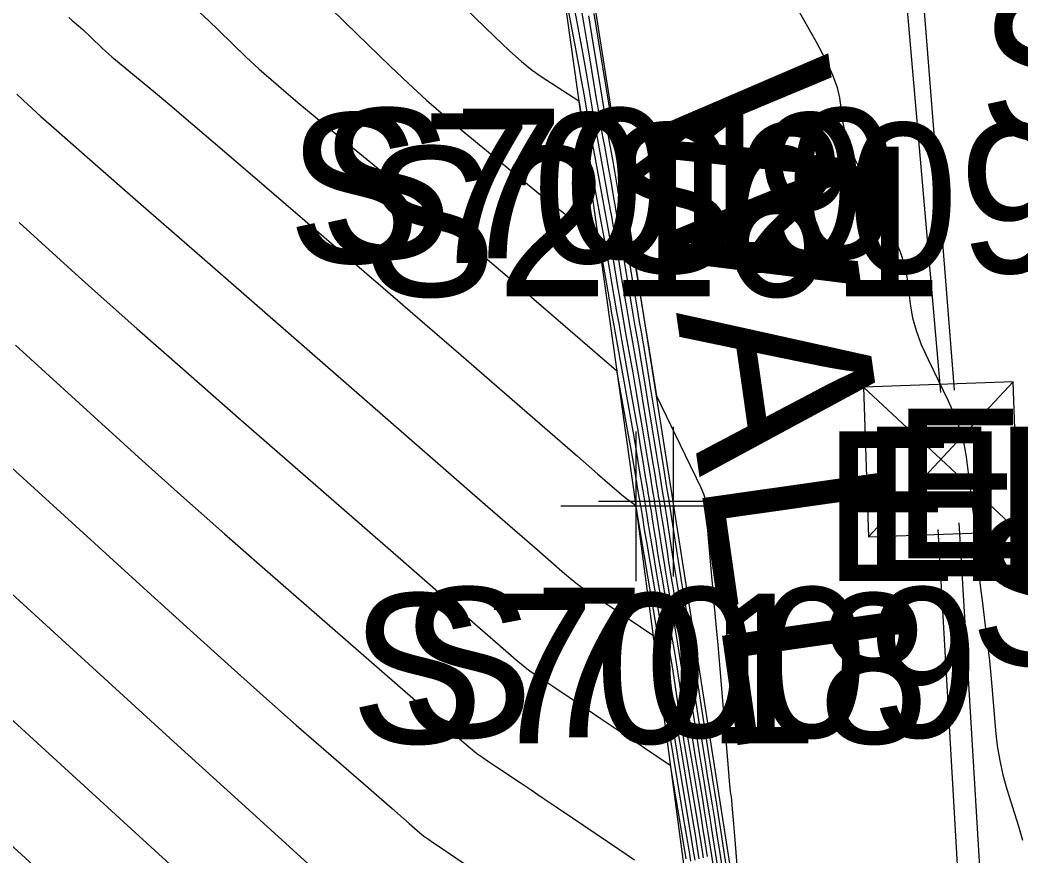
# Model space of a CAD drawing. Extents: x 1724534 to 1727318, y 657156 to 660047.
# Drawn here: x 1725533 to 1725559.73, y 658662.42 to 658684.75 of the extents above; entities that cross this region are included whole.
import ezdxf

# ---------------------------------------------------------------- set-up
doc = ezdxf.new("R2010")
doc.units = 0
for name, color, linetype in [('SURVEY - CONTOURS - Index with Text', 7, 'Continuous'), ('SURVEY - CONTOURS - Intermediate with optional Text', 7, 'Continuous'), ('SURVEY - DTM - Breaklines', 7, 'Continuous'), ('SURVEY - DTM - Breaklines - Points - Elevations', 7, 'Continuous'), ('SURVEY - DTM - Breaklines - Points - Locators', 7, 'Continuous'), ('SURVEY - DTM - Breaklines - Points - Numbers', 7, 'Continuous'), ('SURVEY - ROADSIDE BARRIERS with Text', 7, 'Continuous'), ('SURVEY - TRANSPORTATION - Features - Points - Numbers', 7, 'Continuous'), ('SURVEY - UTILITIES - Electric (Underground) with Text', 7, 'Continuous'), ('SURVEY - UTILITIES - Fiber Optic Cable (Underground) with Text', 7, 'Continuous'), ('SURVEY - UTILITIES - Poles and Miscellaneous - Points - Elevations', 7, 'Continuous'), ('SURVEY - UTILITIES - Poles and Miscellaneous - Points - Numbers', 7, 'Continuous'), ('SURVEY - UTILITIES - Poles and Miscellaneous with Text', 7, 'Continuous')]:
    doc.layers.add(name, color=color, linetype=linetype)

msp = doc.modelspace()

# ---------------------------------------------------------------- linework, layer by layer
at = {"layer": 'SURVEY - CONTOURS - Index with Text'}
for points in [[(1725544.601, 658685.349), (1725545.677, 658684.3), (1725546.057, 658683.938), (1725546.39, 658683.64), (1725546.676, 658683.406), (1725546.914, 658683.235), (1725547.918, 658682.586), (1725547.976, 658682.281), (1725547.988, 658682.221), (1725547.997, 658682.172), (1725548.003, 658682.135), (1725548.008, 658682.109), (1725548.017, 658682.054), (1725548.033, 658681.965), (1725548.074, 658681.739), (1725548.14, 658681.377), (1725548.231, 658680.878), (1725548.508, 658679.366), (1725548.603, 658678.85), (1725548.678, 658678.435), (1725548.733, 658678.121), (1725548.769, 658677.908), (1725548.84, 658677.474), (1725548.874, 658677.274), (1725548.922, 658676.996), (1725548.985, 658676.642), (1725549.062, 658676.21), (1725549.287, 658674.958), (1725549.366, 658674.514), (1725549.434, 658674.121), (1725549.493, 658673.78), (1725549.541, 658673.49), (1725549.656, 658672.786), (1725549.696, 658672.546), (1725549.727, 658672.356), (1725549.751, 658672.214), (1725549.766, 658672.122), (1725549.798, 658671.942), (1725549.812, 658671.862), (1725549.829, 658671.757), (1725549.85, 658671.628), (1725549.874, 658671.474), (1725549.942, 658671.031), (1725549.974, 658670.833), (1725550.016, 658670.573), (1725550.07, 658670.251), (1725550.135, 658669.866), (1725550.323, 658668.756), (1725550.391, 658668.349), (1725550.455, 658667.958), (1725550.516, 658667.584), (1725550.572, 658667.227), (1725550.716, 658666.299), (1725550.771, 658665.949), (1725550.827, 658665.596), (1725550.885, 658665.239), (1725550.945, 658664.88), (1725551.106, 658663.917), (1725551.166, 658663.551), (1725551.227, 658663.176), (1725551.288, 658662.793), (1725551.35, 658662.401)], [(1725548.321, 658684.92), (1725548.616, 658683.119), (1725548.714, 658682.524), (1725548.786, 658682.09), (1725548.831, 658681.816), (1725548.85, 658681.704), (1725548.866, 658681.619), (1725548.885, 658681.503), (1725548.932, 658681.217), (1725549.007, 658680.761), (1725549.11, 658680.136), (1725549.419, 658678.244), (1725549.521, 658677.622), (1725549.594, 658677.175), (1725549.639, 658676.904), (1725549.655, 658676.808), (1725549.658, 658676.786), (1725549.666, 658676.74), (1725549.686, 658676.619), (1725549.718, 658676.423), (1725549.762, 658676.151), (1725549.998, 658674.707), (1725550.887, 658672.87), (1725551.054, 658672.521), (1725551.175, 658672.262), (1725551.249, 658672.092), (1725551.277, 658672.012), (1725551.289, 658671.917), (1725551.297, 658671.833), (1725551.314, 658671.654), (1725551.338, 658671.378), (1725551.37, 658671.006), (1725551.465, 658669.886), (1725551.497, 658669.515), (1725551.521, 658669.242), (1725551.537, 658669.067), (1725551.544, 658668.99), (1725551.554, 658668.916), (1725551.565, 658668.801), (1725551.59, 658668.514), (1725551.629, 658668.054), (1725551.683, 658667.421), (1725551.845, 658665.503), (1725551.899, 658664.871), (1725551.938, 658664.416), (1725551.964, 658664.137), (1725551.976, 658664.035), (1725551.988, 658663.995), (1725551.998, 658663.906), (1725552.019, 658663.667), (1725552.051, 658663.279), (1725552.094, 658662.741), (1725552.32, 658659.883)], [(1725532.977, 658679.336), (1725534.467, 658677.977), (1725535.159, 658677.354), (1725536.118, 658676.504), (1725537.342, 658675.427), (1725538.834, 658674.123), (1725543.166, 658670.343), (1725544.592, 658669.1), (1725545.62, 658668.205), (1725546.251, 658667.657), (1725546.485, 658667.458), (1725546.579, 658667.39), (1725546.651, 658667.34), (1725546.796, 658667.241), (1725547.013, 658667.094), (1725547.304, 658666.898), (1725548.177, 658666.311), (1725548.492, 658666.099), (1725548.783, 658665.904), (1725549.049, 658665.725), (1725549.291, 658665.562), (1725550.362, 658664.842), (1725550.653, 658663.1), (1725550.709, 658662.767), (1725550.751, 658662.514), (1725550.779, 658662.342)], [(1725530.035, 658665.192), (1725533.343, 658662.174)]]:
    msp.add_lwpolyline(points, dxfattribs=at)
at = {"layer": 'SURVEY - CONTOURS - Intermediate with optional Text'}
for points in [[(1725547.413, 658686.185), (1725547.838, 658683.937), (1725547.921, 658683.497), (1725547.987, 658683.139), (1725548.037, 658682.864), (1725548.07, 658682.671), (1725548.169, 658682.076), (1725548.216, 658681.809), (1725548.278, 658681.465), (1725548.355, 658681.044), (1725548.659, 658679.38), (1725548.729, 658678.991), (1725548.788, 658678.649), (1725548.837, 658678.353), (1725548.956, 658677.628), (1725549.004, 658677.343), (1725549.116, 658676.694), (1725549.18, 658676.33), (1725549.361, 658675.324), (1725549.427, 658674.949), (1725549.554, 658674.213), (1725549.613, 658673.852), (1725549.769, 658672.897), (1725549.822, 658672.577), (1725549.862, 658672.333), (1725549.905, 658672.073), (1725549.93, 658671.93), (1725549.943, 658671.855), (1725549.962, 658671.739), (1725549.987, 658671.58), (1725550.147, 658670.554), (1725550.189, 658670.291), (1725550.237, 658670.001), (1725550.291, 658669.683), (1725550.498, 658668.456), (1725550.558, 658668.088), (1725550.62, 658667.697), (1725550.685, 658667.281), (1725550.862, 658666.14), (1725550.986, 658665.354), (1725551.041, 658665.014), (1725551.091, 658664.708), (1725551.22, 658663.939), (1725551.271, 658663.628), (1725551.392, 658662.874), (1725551.461, 658662.431), (1725551.654, 658661.189)], [(1725547.646, 658685.881), (1725547.871, 658684.691), (1725547.951, 658684.265), (1725548.021, 658683.88), (1725548.082, 658683.536), (1725548.133, 658683.233), (1725548.257, 658682.48), (1725548.305, 658682.188), (1725548.359, 658681.879), (1725548.416, 658681.553), (1725548.479, 658681.209), (1725548.651, 658680.268), (1725548.716, 658679.911), (1725548.78, 658679.547), (1725548.843, 658679.177), (1725548.905, 658678.799), (1725549.072, 658677.782), (1725549.133, 658677.413), (1725549.191, 658677.068), (1725549.246, 658676.746), (1725549.299, 658676.449), (1725549.435, 658675.689), (1725549.489, 658675.383), (1725549.549, 658675.035), (1725549.614, 658674.646), (1725549.685, 658674.215), (1725549.882, 658673.009), (1725549.948, 658672.608), (1725549.996, 658672.31), (1725550.028, 658672.116), (1725550.044, 658672.025), (1725550.063, 658671.918), (1725550.074, 658671.849), (1725550.095, 658671.72), (1725550.124, 658671.532), (1725550.163, 658671.285), (1725550.277, 658670.547), (1725550.32, 658670.274), (1725550.362, 658670.008), (1725550.404, 658669.75), (1725550.446, 658669.5), (1725550.558, 658668.842), (1725550.604, 658668.563), (1725550.66, 658668.219), (1725550.725, 658667.809), (1725550.799, 658667.334), (1725551.009, 658665.982), (1725551.082, 658665.511), (1725551.145, 658665.113), (1725551.197, 658664.788), (1725551.238, 658664.536), (1725551.334, 658663.961), (1725551.376, 658663.706), (1725551.43, 658663.371), (1725551.495, 658662.956), (1725551.572, 658662.461), (1725551.794, 658661.035)], [(1725553.504, 658685.507), (1725554.258, 658684.166), (1725554.509, 658683.694), (1725554.698, 658683.287), (1725554.823, 658682.944), (1725554.886, 658682.665), (1725554.969, 658682.006), (1725555.025, 658681.733), (1725555.133, 658681.408), (1725555.293, 658681.031), (1725555.504, 658680.601), (1725556.135, 658679.387), (1725556.346, 658678.952), (1725556.507, 658678.557), (1725556.618, 658678.202), (1725556.679, 658677.887), (1725556.775, 658677.102), (1725556.831, 658676.792), (1725556.929, 658676.453), (1725557.068, 658676.083), (1725557.248, 658675.683), (1725557.783, 658674.578), (1725557.964, 658674.173), (1725558.105, 658673.789), (1725558.206, 658673.425), (1725558.269, 658673.082), (1725558.421, 658671.871), (1725558.455, 658671.572), (1725558.484, 658671.297), (1725558.507, 658671.044), (1725558.562, 658670.403), (1725558.586, 658670.15), (1725558.615, 658669.873), (1725558.649, 658669.571), (1725558.689, 658669.245), (1725558.804, 658668.342), (1725558.846, 658667.995), (1725558.886, 658667.631), (1725558.924, 658667.25), (1725558.96, 658666.851), (1725559.051, 658665.766), (1725559.096, 658665.363), (1725559.161, 658664.969), (1725559.248, 658664.584), (1725559.354, 658664.207), (1725559.666, 658663.213), (1725559.772, 658662.842)], [(1725541.247, 658685.106), (1725541.681, 658684.686), (1725542.894, 658683.504), (1725543.361, 658683.059), (1725543.854, 658682.611), (1725544.372, 658682.16), (1725544.915, 658681.706), (1725546.397, 658680.491), (1725546.9, 658680.081), (1725547.299, 658679.763), (1725547.594, 658679.536), (1725547.783, 658679.402), (1725548.424, 658678.988), (1725548.606, 658677.994), (1725548.641, 658677.801), (1725548.669, 658677.648), (1725548.689, 658677.535), (1725548.701, 658677.462), (1725548.725, 658677.321), (1725548.745, 658677.204), (1725548.788, 658676.96), (1725548.854, 658676.589), (1725548.943, 658676.091), (1725549.377, 658673.664), (1725549.432, 658673.347), (1725549.469, 658673.128), (1725549.543, 658672.674), (1725549.57, 658672.515), (1725549.592, 658672.378), (1725549.612, 658672.263), (1725549.628, 658672.171), (1725549.666, 658671.954), (1725549.681, 658671.869), (1725549.696, 658671.776), (1725549.712, 658671.676), (1725549.729, 658671.569), (1725549.775, 658671.273), (1725549.801, 658671.113), (1725549.903, 658670.501), (1725549.979, 658670.049), (1725550.285, 658668.241), (1725550.353, 658667.828), (1725550.411, 658667.472), (1725550.458, 658667.174), (1725550.569, 658666.457), (1725550.615, 658666.168), (1725550.668, 658665.837), (1725550.729, 658665.465), (1725550.798, 658665.052), (1725550.992, 658663.894), (1725551.062, 658663.473), (1725551.185, 658662.712), (1725551.239, 658662.37)], [(1725534.299, 658684.818), (1725534.383, 658684.744), (1725534.439, 658684.695), (1725534.67, 658684.495), (1725534.744, 658684.427), (1725534.827, 658684.349), (1725534.918, 658684.261), (1725535.172, 658684.014), (1725535.289, 658683.905), (1725535.449, 658683.764), (1725535.653, 658683.592), (1725535.899, 658683.388), (1725536.615, 658682.801), (1725536.998, 658682.48), (1725537.612, 658681.96), (1725538.455, 658681.238), (1725539.528, 658680.316), (1725542.695, 658677.591), (1725543.81, 658676.63), (1725544.778, 658675.795), (1725545.6, 658675.083), (1725546.275, 658674.495), (1725547.881, 658673.094), (1725548.415, 658672.629), (1725548.811, 658672.287), (1725549.07, 658672.066), (1725549.191, 658671.967), (1725549.435, 658671.791), (1725549.439, 658671.769), (1725549.439, 658671.764), (1725549.44, 658671.758), (1725549.441, 658671.757), (1725549.497, 658671.421), (1725549.568, 658671.002), (1725549.668, 658670.415), (1725549.97, 658668.627), (1725550.072, 658668.027), (1725550.149, 658667.567), (1725550.202, 658667.247), (1725550.231, 658667.067), (1725550.277, 658666.774), (1725550.304, 658666.606), (1725550.351, 658666.32), (1725550.763, 658663.849), (1725550.852, 658663.318), (1725550.924, 658662.885), (1725550.978, 658662.549), (1725551.016, 658662.31)], [(1725537.798, 658684.953), (1725538.037, 658684.728), (1725538.3, 658684.474), (1725539.033, 658683.759), (1725539.37, 658683.445), (1725539.833, 658683.039), (1725540.42, 658682.541), (1725541.133, 658681.952), (1725543.199, 658680.258), (1725543.955, 658679.634), (1725544.675, 658679.035), (1725545.357, 658678.459), (1725546.003, 658677.908), (1725548.929, 658675.389), (1725549.24, 658673.659), (1725549.299, 658673.326), (1725549.378, 658672.879), (1725549.397, 658672.766), (1725549.431, 658672.563), (1725549.443, 658672.484), (1725549.458, 658672.401), (1725549.473, 658672.313), (1725549.489, 658672.22), (1725549.534, 658671.966), (1725549.55, 658671.875), (1725549.563, 658671.795), (1725549.575, 658671.724), (1725549.608, 658671.515), (1725549.628, 658671.393), (1725549.67, 658671.138), (1725549.736, 658670.752), (1725549.823, 658670.232), (1725550.178, 658668.134), (1725550.251, 658667.697), (1725550.307, 658667.359), (1725550.345, 658667.121), (1725550.423, 658666.616), (1725550.459, 658666.387), (1725550.51, 658666.078), (1725550.574, 658665.691), (1725550.651, 658665.223), (1725550.878, 658663.872), (1725550.957, 658663.396), (1725551.025, 658662.982), (1725551.082, 658662.63), (1725551.128, 658662.34)], [(1725548, 658684.93), (1725548.063, 658684.575), (1725548.128, 658684.197), (1725548.195, 658683.795), (1725548.377, 658682.693), (1725548.442, 658682.3), (1725548.501, 658681.949), (1725548.555, 658681.641), (1725548.603, 658681.374), (1725548.723, 658680.718), (1725548.772, 658680.442), (1725548.83, 658680.104), (1725548.898, 658679.705), (1725549.262, 658677.483), (1725549.325, 658677.103), (1725549.417, 658676.569), (1725549.51, 658676.055), (1725549.551, 658675.818), (1725549.606, 658675.492), (1725549.675, 658675.079), (1725549.757, 658674.577), (1725549.995, 658673.12), (1725550.074, 658672.639), (1725550.131, 658672.288), (1725550.167, 658672.067), (1725550.182, 658671.976), (1725550.227, 658671.701), (1725550.261, 658671.484), (1725550.444, 658670.305), (1725550.493, 658669.994), (1725550.535, 658669.726), (1725550.572, 658669.5), (1725550.602, 658669.317), (1725550.675, 658668.885), (1725550.711, 658668.67), (1725550.762, 658668.349), (1725550.829, 658667.922), (1725550.912, 658667.388), (1725551.155, 658665.823), (1725551.303, 658664.872), (1725551.352, 658664.562), (1725551.385, 658664.364), (1725551.481, 658663.783), (1725551.531, 658663.468), (1725551.599, 658663.037), (1725551.684, 658662.491), (1725551.933, 658660.881)], [(1725548.175, 658684.858), (1725548.258, 658684.358), (1725548.497, 658682.906), (1725548.578, 658682.412), (1725548.643, 658682.02), (1725548.693, 658681.729), (1725548.726, 658681.539), (1725548.794, 658681.169), (1725548.829, 658680.972), (1725548.881, 658680.66), (1725548.952, 658680.233), (1725549.041, 658679.69), (1725549.303, 658678.09), (1725549.392, 658677.552), (1725549.46, 658677.139), (1725549.508, 658676.851), (1725549.536, 658676.688), (1725549.584, 658676.42), (1725549.613, 658676.252), (1725549.663, 658675.95), (1725549.735, 658675.512), (1725549.829, 658674.939), (1725550.108, 658673.232), (1725550.2, 658672.67), (1725550.266, 658672.265), (1725550.306, 658672.018), (1725550.321, 658671.927), (1725550.327, 658671.894), (1725550.336, 658671.835), (1725550.36, 658671.683), (1725550.399, 658671.436), (1725550.451, 658671.095), (1725550.612, 658670.063), (1725550.666, 658669.714), (1725550.708, 658669.443), (1725550.739, 658669.25), (1725550.758, 658669.134), (1725550.793, 658668.928), (1725550.817, 658668.777), (1725550.864, 658668.479), (1725550.933, 658668.034), (1725551.026, 658667.441), (1725551.301, 658665.665), (1725551.393, 658665.073), (1725551.462, 658664.63), (1725551.508, 658664.337), (1725551.531, 658664.192), (1725551.563, 658664.006), (1725551.586, 658663.861), (1725551.632, 658663.565), (1725551.702, 658663.118), (1725551.795, 658662.521), (1725552.073, 658660.727)], [(1725532.908, 658682.769), (1725533.078, 658682.61), (1725533.555, 658682.175), (1725533.97, 658681.806), (1725534.861, 658681.025), (1725536.225, 658679.832), (1725538.063, 658678.227), (1725545.421, 658671.809), (1725546.735, 658670.665), (1725547.542, 658669.965), (1725547.84, 658669.711), (1725547.96, 658669.624), (1725548.034, 658669.572), (1725548.167, 658669.482), (1725548.357, 658669.353), (1725548.605, 658669.186), (1725549.898, 658668.316), (1725550.045, 658667.447), (1725550.074, 658667.28), (1725550.095, 658667.152), (1725550.11, 658667.063), (1725550.118, 658667.014), (1725550.148, 658666.825), (1725550.192, 658666.561), (1725550.262, 658666.142), (1725550.358, 658665.567), (1725550.649, 658663.827), (1725550.747, 658663.241), (1725550.822, 658662.788), (1725550.875, 658662.467), (1725550.905, 658662.28)], [(1725532.876, 658676.063), (1725535.38, 658673.779), (1725536.348, 658672.901), (1725537.375, 658671.982), (1725538.46, 658671.021), (1725539.604, 658670.019), (1725542.733, 658667.289), (1725543.762, 658666.391), (1725544.505, 658665.744), (1725544.961, 658665.349), (1725545.13, 658665.205), (1725545.198, 658665.156), (1725545.25, 658665.12), (1725545.354, 658665.049), (1725545.511, 658664.942), (1725545.721, 658664.801), (1725546.352, 658664.377), (1725546.617, 658664.199), (1725546.939, 658663.982), (1725547.317, 658663.727), (1725547.753, 658663.434), (1725548.991, 658662.602), (1725549.41, 658662.317)], [(1725532.775, 658672.789), (1725536.292, 658669.581), (1725537.537, 658668.449), (1725538.632, 658667.461), (1725539.577, 658666.616), (1725540.374, 658665.914), (1725542.299, 658664.234), (1725542.933, 658663.682), (1725543.39, 658663.284), (1725543.671, 658663.04), (1725543.775, 658662.952), (1725543.816, 658662.922), (1725543.848, 658662.9), (1725543.913, 658662.856), (1725544.009, 658662.79), (1725544.139, 658662.703), (1725544.888, 658662.199)], [(1725532.674, 658669.515), (1725537.205, 658665.382), (1725538.725, 658663.996), (1725539.889, 658662.939), (1725540.695, 658662.21)], [(1725531.877, 658666.877), (1725536.493, 658662.666), (1725538.022, 658661.268)]]:
    msp.add_lwpolyline(points, dxfattribs=at)
at = {"layer": 'SURVEY - DTM - Breaklines'}
msp.add_lwpolyline([(1725545.612, 658703.826), (1725544.845, 658703.667), (1725546.657, 658691.568), (1725549.439, 658671.759), (1725551.15, 658658.927), (1725552.828, 658647.519), (1725539.92, 658649.311), (1725530.721, 658650.357), (1725524.764, 658651.11)], dxfattribs=at)
at = {"layer": 'SURVEY - DTM - Breaklines - Points - Locators'}
for p, q in [((1725549.439, 658673.759), (1725549.439, 658669.759)), ((1725550.443, 658673.884), (1725550.443, 658669.884)), ((1725552.443, 658671.884), (1725548.443, 658671.884)), ((1725551.439, 658671.759), (1725547.439, 658671.759))]:
    msp.add_line(p, q, dxfattribs=at)
at = {"layer": 'SURVEY - ROADSIDE BARRIERS with Text'}
msp.add_lwpolyline([(1725554.029, 658647.668), (1725552.445, 658659.088), (1725550.443, 658671.884), (1725547.326, 658691.651), (1725545.612, 658703.826)], dxfattribs=at)
at = {"layer": 'SURVEY - UTILITIES - Electric (Underground) with Text'}
for points in [[(1725538.314, 658827.699), (1725538.61, 658810.76), (1725539.309, 658794.446), (1725544.796, 658762.344), (1725548.909, 658731.403), (1725555.845, 658694.728), (1725557.583, 658674.802)], [(1725557.505, 658671.143), (1725558.426, 658655.231), (1725571.365, 658546.997)]]:
    msp.add_lwpolyline(points, dxfattribs=at)
at = {"layer": 'SURVEY - UTILITIES - Fiber Optic Cable (Underground) with Text'}
for points in [[(1725538.949, 658827.551), (1725539.433, 658810.741), (1725540.407, 658794.551), (1725545.54, 658762.23), (1725549.453, 658731.328), (1725556.372, 658694.759), (1725557.942, 658674.857)], [(1725558.069, 658671.315), (1725558.963, 658656.482), (1725572.239, 658547)]]:
    msp.add_lwpolyline(points, dxfattribs=at)
at = {"layer": 'SURVEY - UTILITIES - Poles and Miscellaneous with Text'}
for p, q in [((1725555.661, 658670.947), (1725559.521, 658675.083)), ((1725555.523, 658674.945), (1725559.659, 658671.085)), ((1725557.591, 658673.015), (1725557.591, 658673.015))]:
    msp.add_line(p, q, dxfattribs=at)
msp.add_lwpolyline([(1725555.523, 658674.945), (1725555.661, 658670.947), (1725559.659, 658671.085), (1725559.521, 658675.083), (1725555.523, 658674.945)], dxfattribs=at)

# ---------------------------------------------------------------- texts
at = {"layer": 'SURVEY - DTM - Breaklines - Points - Elevations'}
for s, p in [('EL-553.01', (1725554.439, 658669.759)), ('EL-545.12', (1725555.443, 658669.884))]:
    msp.add_text(s, height=4, dxfattribs=at).set_placement(p)
at = {"layer": 'SURVEY - DTM - Breaklines - Points - Numbers'}
for s, p in [('S7019', (1725540.136, 658678.259)), ('S7010', (1725540.982, 658678.384)), ('S7005', (1725558.352, 658667.502)), ('S7018', (1725541.815, 658665.427)), ('S7009', (1725543.141, 658665.588))]:
    msp.add_text(s, height=4, dxfattribs=at).set_placement(p)
at = {"layer": 'SURVEY - ROADSIDE BARRIERS with Text'}
msp.add_text('CONC. RET. WALL', height=5, rotation=278.0952, dxfattribs=at).set_placement((1725543.926, 658723.271))
at = {"layer": 'SURVEY - TRANSPORTATION - Features - Points - Numbers'}
msp.add_text('S7001', height=4, dxfattribs=at).set_placement((1725558.601, 658681.549))
at = {"layer": 'SURVEY - UTILITIES - Poles and Miscellaneous - Points - Elevations'}
msp.add_text('EL-545.02', height=4, dxfattribs=at).set_placement((1725556.286, 658670.366))
at = {"layer": 'SURVEY - UTILITIES - Poles and Miscellaneous - Points - Numbers'}
for s, p in [('S2095', (1725548.544, 658677.993)), ('S2161', (1725542.156, 658677.366))]:
    msp.add_text(s, height=4, dxfattribs=at).set_placement(p)

doc.saveas('drawing.dxf')
